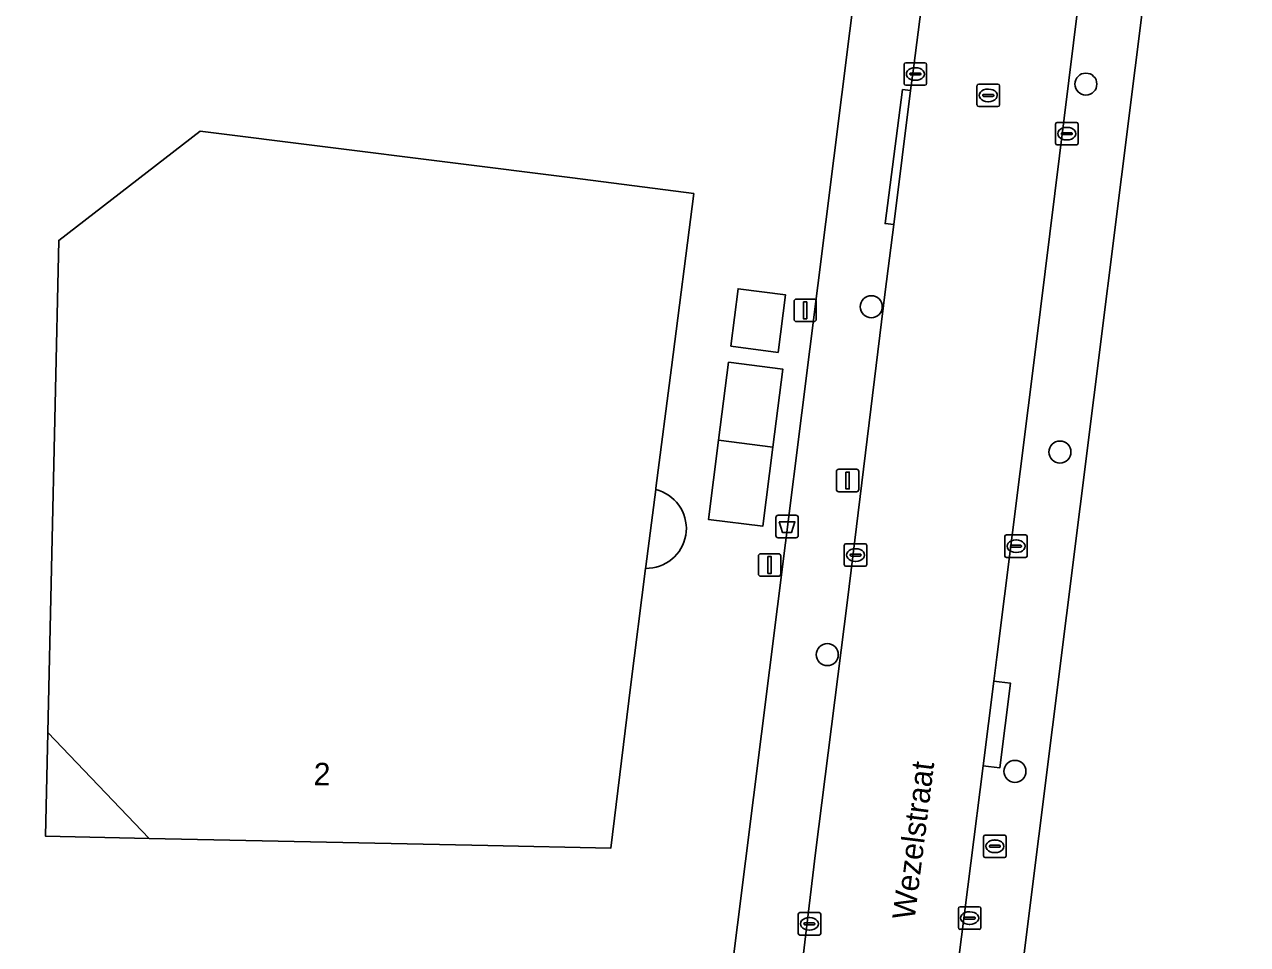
# Model space of a CAD drawing. Extents: x 160023 to 161302, y 384750 to 385707.
# Drawn here: x 160683.4 to 160737.7, y 384908.9 to 384949.8 of the extents above; entities that cross this region are included whole.
import ezdxf

# ---------------------------------------------------------------- set-up
doc = ezdxf.new("R2010")
doc.units = 0
for name, color, linetype in [('IMGEO_Afvalbak', 7, 'Continuous'), ('IMGEO_Boom', 7, 'Continuous'), ('IMGEO_Brandkraan', 7, 'Continuous'), ('IMGEO_Erf', 7, 'Continuous'), ('IMGEO_Kolk', 7, 'Continuous'), ('IMGEO_Lichtmast', 7, 'Continuous'), ('IMGEO_Openbare_ruimte_label', 7, 'Continuous'), ('IMGEO_Pand', 7, 'Continuous'), ('IMGEO_Pand_nummerreeks', 7, 'Continuous'), ('IMGEO_Pand_overbouw', 7, 'Continuous'), ('IMGEO_Rijbaan_lokaal_open', 7, 'Continuous'), ('IMGEO_Rioolput', 7, 'Continuous'), ('IMGEO_Voetpad_open', 7, 'Continuous')]:
    doc.layers.add(name, color=color, linetype=linetype)

msp = doc.modelspace()

# ---------------------------------------------------------------- linework, layer by layer
at = {"layer": 'IMGEO_Afvalbak'}
for p, q in [((160716.767, 384927.085), (160716.767, 384927.885)), ((160716.767, 384927.885), (160716.767, 384927.085)), ((160716.867, 384927.985), (160717.657, 384927.985)), ((160717.657, 384927.985), (160716.867, 384927.985)), ((160717.757, 384927.885), (160717.757, 384927.085)), ((160717.757, 384927.085), (160717.757, 384927.885)), ((160717.657, 384926.985), (160716.867, 384926.985)), ((160716.867, 384926.985), (160717.657, 384926.985))]:
    msp.add_line(p, q, dxfattribs=at)
msp.add_lwpolyline([(160716.91, 384927.699), (160717.614, 384927.699), (160717.465, 384927.229), (160717.059, 384927.229), (160716.91, 384927.699)], dxfattribs=at)
for centre, start, end in [((160716.867, 384927.885), 90, 180), ((160716.867, 384927.885), 90, 180), ((160717.657, 384927.885), 0, 90), ((160717.657, 384927.885), 360, 90), ((160716.867, 384927.085), 180, 270), ((160716.867, 384927.085), 180, 270), ((160717.657, 384927.085), 270, 0), ((160717.657, 384927.085), 270, 0)]:
    msp.add_arc(centre, 0.1, start, end, dxfattribs=at)
at = {"layer": 'IMGEO_Boom'}
for centre in [(160730.545, 384947.16), (160721.006, 384937.261), (160729.39, 384930.8), (160719.052, 384921.79), (160727.39, 384916.6)]:
    msp.add_circle(centre, 0.489, dxfattribs=at)
at = {"layer": 'IMGEO_Brandkraan'}
for p, q in [((160725.999, 384912.842), (160725.999, 384913.694)), ((160726.074, 384913.768), (160726.926, 384913.768)), ((160727, 384913.694), (160727, 384912.842)), ((160726.258, 384913.262), (160726.258, 384913.274)), ((160726.696, 384913.225), (160726.298, 384913.225)), ((160726.301, 384913.311), (160726.699, 384913.311)), ((160726.487, 384913.548), (160726.512, 384913.548)), ((160726.742, 384913.274), (160726.742, 384913.262)), ((160726.926, 384912.768), (160726.074, 384912.768)), ((160726.51, 384912.988), (160726.485, 384912.988))]:
    msp.add_line(p, q, dxfattribs=at)
for points in [[(160725.999, 384912.842), (160725.999, 384913.694)], [(160726.074, 384913.768), (160726.926, 384913.768)], [(160727, 384913.694), (160727, 384912.842)], [(160726.926, 384912.768), (160726.074, 384912.768)]]:
    msp.add_lwpolyline(points, dxfattribs=at)
for centre, radius, start, end in [((160726.076, 384913.692), 0.0765, 91.552, 178.448), ((160726.076, 384913.692), 0.0765, 91.552, 178.448), ((160726.924, 384913.692), 0.0765, 1.552, 88.448), ((160726.924, 384913.692), 0.0765, 1.552, 88.448), ((160726.298, 384913.271), 0.0403, 85.8775, 175.7526), ((160726.295, 384913.261), 0.0366, 178.938, 274.7102), ((160726.699, 384913.268), 0.043, 264.8664, 352.4533), ((160726.703, 384913.273), 0.0386, 1.7309, 96.639), ((160726.076, 384912.844), 0.0765, 181.552, 268.448), ((160726.076, 384912.844), 0.0765, 181.552, 268.448), ((160726.924, 384912.844), 0.0765, 271.552, 358.448), ((160726.924, 384912.844), 0.0765, 271.552, 358.448)]:
    msp.add_arc(centre, radius, start, end, dxfattribs=at)
for centre, major_axis, ratio, start_param, end_param in [((160726.486, 384913.268), (-0.387, 0.002), 0.722429, 4.712389, 7.853982), ((160726.511, 384913.268), (-0.39, 0.002), 0.717154, 1.570796, 4.712389)]:
    msp.add_ellipse(centre, major_axis=major_axis, ratio=ratio, start_param=start_param, end_param=end_param, dxfattribs=at)
at = {"layer": 'IMGEO_Erf'}
msp.add_lwpolyline([(160736.412, 384977.212), (160728.453, 384913.716), (160726.598, 384898.918), (160727.272, 384893.08), (160729.664, 384881.344), (160732.249, 384868.657)], dxfattribs=at)
for points in [[(160720.402, 384952.382), (160715.365, 384953.034), (160677.436, 384957.941), (160674.12, 384958.37), (160672.758, 384909.466), (160672.719, 384908.083), (160714.697, 384906.942)], [(160707.72, 384942.986), (160713.114, 384942.294), (160712.122, 384934.562), (160711.433, 384929.193), (160711.425, 384929.13), (160710.987, 384925.717), (160710.976, 384925.626), (160710.299, 384920.351), (160709.434, 384913.191), (160703.967, 384913.306), (160688.9, 384913.622), (160684.396, 384918.328), (160684.886, 384940.208), (160691.177, 384945.074)], [(160714.757, 384935.5), (160715.085, 384938.059), (160717.194, 384937.788), (160716.866, 384935.229)], [(160714.218, 384931.324), (160714.664, 384934.794), (160717.076, 384934.484), (160716.631, 384931.014), (160716.18, 384927.496), (160713.767, 384927.806)]]:
    msp.add_lwpolyline(points, close=True, dxfattribs=at)
at = {"layer": 'IMGEO_Kolk'}
for p, q in [((160722.465, 384947.183), (160722.465, 384948.035)), ((160722.54, 384948.109), (160723.392, 384948.109)), ((160722.953, 384947.889), (160722.978, 384947.889)), ((160723.466, 384948.035), (160723.466, 384947.183)), ((160722.724, 384947.603), (160722.724, 384947.615)), ((160723.162, 384947.566), (160722.764, 384947.566)), ((160722.767, 384947.652), (160723.165, 384947.652)), ((160722.976, 384947.329), (160722.951, 384947.329)), ((160723.208, 384947.615), (160723.208, 384947.603)), ((160723.392, 384947.109), (160722.54, 384947.109)), ((160729.197, 384944.53), (160729.197, 384945.382)), ((160729.272, 384945.456), (160730.124, 384945.456)), ((160729.685, 384945.236), (160729.71, 384945.236)), ((160730.198, 384945.382), (160730.198, 384944.53)), ((160729.456, 384944.95), (160729.456, 384944.962)), ((160729.894, 384944.913), (160729.496, 384944.913)), ((160729.499, 384944.999), (160729.897, 384944.999)), ((160729.708, 384944.676), (160729.683, 384944.676)), ((160729.94, 384944.962), (160729.94, 384944.95)), ((160730.124, 384944.456), (160729.272, 384944.456)), ((160719.881, 384926.719), (160720.733, 384926.719)), ((160726.941, 384926.185), (160726.941, 384927.037)), ((160727.016, 384927.111), (160727.868, 384927.111)), ((160727.243, 384926.654), (160727.641, 384926.654)), ((160727.429, 384926.891), (160727.454, 384926.891)), ((160727.942, 384927.037), (160727.942, 384926.185)), ((160719.806, 384925.793), (160719.806, 384926.645)), ((160720.065, 384926.213), (160720.065, 384926.225)), ((160720.503, 384926.176), (160720.105, 384926.176)), ((160720.108, 384926.262), (160720.506, 384926.262)), ((160720.294, 384926.499), (160720.319, 384926.499)), ((160720.549, 384926.225), (160720.549, 384926.213)), ((160720.807, 384926.645), (160720.807, 384925.793)), ((160727.868, 384926.111), (160727.016, 384926.111)), ((160727.2, 384926.605), (160727.2, 384926.617)), ((160727.638, 384926.568), (160727.24, 384926.568)), ((160727.452, 384926.331), (160727.427, 384926.331)), ((160727.684, 384926.617), (160727.684, 384926.605)), ((160720.733, 384925.719), (160719.881, 384925.719)), ((160720.317, 384925.939), (160720.292, 384925.939)), ((160724.878, 384909.65), (160724.878, 384910.502)), ((160724.953, 384910.576), (160725.805, 384910.576)), ((160725.366, 384910.356), (160725.391, 384910.356)), ((160725.879, 384910.502), (160725.879, 384909.65)), ((160717.756, 384909.394), (160717.756, 384910.246)), ((160717.831, 384910.32), (160718.683, 384910.32)), ((160718.015, 384909.814), (160718.015, 384909.826)), ((160718.058, 384909.863), (160718.456, 384909.863)), ((160718.244, 384910.1), (160718.269, 384910.1)), ((160718.499, 384909.826), (160718.499, 384909.814)), ((160718.757, 384910.246), (160718.757, 384909.394)), ((160725.137, 384910.07), (160725.137, 384910.082)), ((160725.575, 384910.033), (160725.177, 384910.033)), ((160725.18, 384910.119), (160725.578, 384910.119)), ((160725.389, 384909.796), (160725.364, 384909.796)), ((160725.621, 384910.082), (160725.621, 384910.07)), ((160718.683, 384909.32), (160717.831, 384909.32)), ((160718.453, 384909.777), (160718.055, 384909.777)), ((160718.267, 384909.54), (160718.242, 384909.54)), ((160725.805, 384909.576), (160724.953, 384909.576))]:
    msp.add_line(p, q, dxfattribs=at)
for points in [[(160722.465, 384947.183), (160722.465, 384948.035)], [(160722.54, 384948.109), (160723.392, 384948.109)], [(160723.466, 384948.035), (160723.466, 384947.183)], [(160723.392, 384947.109), (160722.54, 384947.109)], [(160729.197, 384944.53), (160729.197, 384945.382)], [(160729.272, 384945.456), (160730.124, 384945.456)], [(160730.198, 384945.382), (160730.198, 384944.53)], [(160730.124, 384944.456), (160729.272, 384944.456)], [(160719.881, 384926.719), (160720.733, 384926.719)], [(160726.941, 384926.185), (160726.941, 384927.037)], [(160727.016, 384927.111), (160727.868, 384927.111)], [(160727.942, 384927.037), (160727.942, 384926.185)], [(160719.806, 384925.793), (160719.806, 384926.645)], [(160720.807, 384926.645), (160720.807, 384925.793)], [(160727.868, 384926.111), (160727.016, 384926.111)], [(160720.733, 384925.719), (160719.881, 384925.719)], [(160724.878, 384909.65), (160724.878, 384910.502)], [(160724.953, 384910.576), (160725.805, 384910.576)], [(160725.879, 384910.502), (160725.879, 384909.65)], [(160717.756, 384909.394), (160717.756, 384910.246)], [(160717.831, 384910.32), (160718.683, 384910.32)], [(160718.757, 384910.246), (160718.757, 384909.394)], [(160718.683, 384909.32), (160717.831, 384909.32)], [(160725.805, 384909.576), (160724.953, 384909.576)]]:
    msp.add_lwpolyline(points, dxfattribs=at)
for centre, radius, start, end in [((160722.542, 384948.033), 0.0765, 91.552, 178.448), ((160722.542, 384948.033), 0.0765, 91.552, 178.448), ((160723.39, 384948.033), 0.0765, 1.552, 88.448), ((160723.39, 384948.033), 0.0765, 1.552, 88.448), ((160722.764, 384947.612), 0.0403, 85.8775, 175.7526), ((160722.761, 384947.602), 0.0366, 178.938, 274.7102), ((160723.165, 384947.609), 0.043, 264.8664, 352.4533), ((160723.169, 384947.614), 0.0386, 1.7309, 96.639), ((160722.542, 384947.185), 0.0765, 181.552, 268.448), ((160722.542, 384947.185), 0.0765, 181.552, 268.448), ((160723.39, 384947.185), 0.0765, 271.552, 358.448), ((160723.39, 384947.185), 0.0765, 271.552, 358.448), ((160729.274, 384945.38), 0.0765, 91.552, 178.448), ((160729.274, 384945.38), 0.0765, 91.552, 178.448), ((160730.122, 384945.38), 0.0765, 1.552, 88.448), ((160730.122, 384945.38), 0.0765, 1.552, 88.448), ((160729.496, 384944.959), 0.0403, 85.8775, 175.7526), ((160729.493, 384944.949), 0.0366, 178.938, 274.7102), ((160729.897, 384944.956), 0.043, 264.8664, 352.4533), ((160729.901, 384944.961), 0.0386, 1.7309, 96.639), ((160729.274, 384944.532), 0.0765, 181.552, 268.448), ((160729.274, 384944.532), 0.0765, 181.552, 268.448), ((160730.122, 384944.532), 0.0765, 271.552, 358.448), ((160730.122, 384944.532), 0.0765, 271.552, 358.448), ((160719.883, 384926.643), 0.0765, 91.552, 178.448), ((160719.883, 384926.643), 0.0765, 91.552, 178.448), ((160720.731, 384926.643), 0.0765, 1.552, 88.448), ((160720.731, 384926.643), 0.0765, 1.552, 88.448), ((160727.018, 384927.035), 0.0765, 91.552, 178.448), ((160727.018, 384927.035), 0.0765, 91.552, 178.448), ((160727.24, 384926.614), 0.0403, 85.8775, 175.7526), ((160727.645, 384926.616), 0.0386, 1.7309, 96.639), ((160727.866, 384927.035), 0.0765, 1.552, 88.448), ((160727.866, 384927.035), 0.0765, 1.552, 88.448), ((160720.105, 384926.222), 0.0403, 85.8775, 175.7526), ((160720.102, 384926.212), 0.0366, 178.938, 274.7102), ((160720.506, 384926.219), 0.043, 264.8664, 352.4533), ((160720.51, 384926.224), 0.0386, 1.7309, 96.639), ((160727.018, 384926.187), 0.0765, 181.552, 268.448), ((160727.018, 384926.187), 0.0765, 181.552, 268.448), ((160727.237, 384926.604), 0.0366, 178.938, 274.7102), ((160727.641, 384926.611), 0.043, 264.8664, 352.4533), ((160727.866, 384926.187), 0.0765, 271.552, 358.448), ((160727.866, 384926.187), 0.0765, 271.552, 358.448), ((160719.883, 384925.795), 0.0765, 181.552, 268.448), ((160719.883, 384925.795), 0.0765, 181.552, 268.448), ((160720.731, 384925.795), 0.0765, 271.552, 358.448), ((160720.731, 384925.795), 0.0765, 271.552, 358.448), ((160724.955, 384910.5), 0.0765, 91.552, 178.448), ((160724.955, 384910.5), 0.0765, 91.552, 178.448), ((160725.803, 384910.5), 0.0765, 1.552, 88.448), ((160725.803, 384910.5), 0.0765, 1.552, 88.448), ((160717.833, 384910.244), 0.0765, 91.552, 178.448), ((160717.833, 384910.244), 0.0765, 91.552, 178.448), ((160718.055, 384909.823), 0.0403, 85.8775, 175.7526), ((160718.052, 384909.813), 0.0366, 178.938, 274.7102), ((160718.456, 384909.82), 0.043, 264.8664, 352.4533), ((160718.46, 384909.825), 0.0386, 1.7309, 96.639), ((160718.681, 384910.244), 0.0765, 1.552, 88.448), ((160718.681, 384910.244), 0.0765, 1.552, 88.448), ((160725.177, 384910.079), 0.0403, 85.8775, 175.7526), ((160725.174, 384910.069), 0.0366, 178.938, 274.7102), ((160725.578, 384910.076), 0.043, 264.8664, 352.4533), ((160725.582, 384910.081), 0.0386, 1.7309, 96.639), ((160717.833, 384909.396), 0.0765, 181.552, 268.448), ((160717.833, 384909.396), 0.0765, 181.552, 268.448), ((160718.681, 384909.396), 0.0765, 271.552, 358.448), ((160718.681, 384909.396), 0.0765, 271.552, 358.448), ((160724.955, 384909.652), 0.0765, 181.552, 268.448), ((160724.955, 384909.652), 0.0765, 181.552, 268.448), ((160725.803, 384909.652), 0.0765, 271.552, 358.448), ((160725.803, 384909.652), 0.0765, 271.552, 358.448)]:
    msp.add_arc(centre, radius, start, end, dxfattribs=at)
for centre, major_axis, ratio, start_param, end_param in [((160722.952, 384947.609), (-0.387, 0.002), 0.722429, 4.712389, 7.853982), ((160722.977, 384947.609), (-0.39, 0.002), 0.717154, 1.570796, 4.712389), ((160729.684, 384944.956), (-0.387, 0.002), 0.722429, 4.712389, 7.853982), ((160729.709, 384944.956), (-0.39, 0.002), 0.717154, 1.570796, 4.712389), ((160727.428, 384926.611), (-0.387, 0.002), 0.722429, 4.712389, 7.853982), ((160727.453, 384926.611), (-0.39, 0.002), 0.717154, 1.570796, 4.712389), ((160720.293, 384926.219), (-0.387, 0.002), 0.722429, 4.712389, 7.853982), ((160720.318, 384926.219), (-0.39, 0.002), 0.717154, 1.570796, 4.712389), ((160725.365, 384910.076), (-0.387, 0.002), 0.722429, 4.712389, 7.853982), ((160725.39, 384910.076), (-0.39, 0.002), 0.717154, 1.570796, 4.712389), ((160718.243, 384909.82), (-0.387, 0.002), 0.722429, 4.712389, 7.853982), ((160718.268, 384909.82), (-0.39, 0.002), 0.717154, 1.570796, 4.712389)]:
    msp.add_ellipse(centre, major_axis=major_axis, ratio=ratio, start_param=start_param, end_param=end_param, dxfattribs=at)
at = {"layer": 'IMGEO_Lichtmast'}
for p, q in [((160717.671, 384937.601), (160718.461, 384937.601)), ((160718.461, 384937.601), (160717.671, 384937.601)), ((160717.571, 384936.701), (160717.571, 384937.501)), ((160717.571, 384937.501), (160717.571, 384936.701)), ((160718.561, 384937.501), (160718.561, 384936.701)), ((160718.561, 384936.701), (160718.561, 384937.501)), ((160718.461, 384936.601), (160717.671, 384936.601)), ((160717.671, 384936.601), (160718.461, 384936.601)), ((160719.459, 384929.136), (160719.459, 384929.936)), ((160719.459, 384929.936), (160719.459, 384929.136)), ((160719.559, 384930.036), (160720.349, 384930.036)), ((160720.349, 384930.036), (160719.559, 384930.036)), ((160720.449, 384929.936), (160720.449, 384929.136)), ((160720.449, 384929.136), (160720.449, 384929.936)), ((160720.349, 384929.036), (160719.559, 384929.036)), ((160719.559, 384929.036), (160720.349, 384929.036)), ((160715.992, 384925.378), (160715.992, 384926.178)), ((160715.992, 384926.178), (160715.992, 384925.378)), ((160716.092, 384926.278), (160716.882, 384926.278)), ((160716.882, 384926.278), (160716.092, 384926.278)), ((160716.982, 384926.178), (160716.982, 384925.378)), ((160716.982, 384925.378), (160716.982, 384926.178)), ((160716.882, 384925.278), (160716.092, 384925.278)), ((160716.092, 384925.278), (160716.882, 384925.278))]:
    msp.add_line(p, q, dxfattribs=at)
for points in [[(160717.991, 384937.476), (160718.141, 384937.476), (160718.141, 384936.726), (160717.991, 384936.726), (160717.991, 384937.476)], [(160719.879, 384929.911), (160720.029, 384929.911), (160720.029, 384929.161), (160719.879, 384929.161), (160719.879, 384929.911)], [(160716.412, 384926.153), (160716.562, 384926.153), (160716.562, 384925.403), (160716.412, 384925.403), (160716.412, 384926.153)]]:
    msp.add_lwpolyline(points, dxfattribs=at)
for centre, start, end in [((160717.671, 384937.501), 90, 180), ((160717.671, 384937.501), 90, 180), ((160718.461, 384937.501), 0, 90), ((160718.461, 384937.501), 360, 90), ((160717.671, 384936.701), 180, 270), ((160717.671, 384936.701), 180, 270), ((160718.461, 384936.701), 270, 0), ((160718.461, 384936.701), 270, 0), ((160719.559, 384929.936), 90, 180), ((160719.559, 384929.936), 90, 180), ((160720.349, 384929.936), 0, 90), ((160720.349, 384929.936), 360, 90), ((160719.559, 384929.136), 180, 270), ((160719.559, 384929.136), 180, 270), ((160720.349, 384929.136), 270, 0), ((160720.349, 384929.136), 270, 0), ((160716.092, 384926.178), 90, 180), ((160716.092, 384926.178), 90, 180), ((160716.882, 384926.178), 0, 90), ((160716.882, 384926.178), 360, 90), ((160716.092, 384925.378), 180, 270), ((160716.092, 384925.378), 180, 270), ((160716.882, 384925.378), 270, 0), ((160716.882, 384925.378), 270, 0)]:
    msp.add_arc(centre, 0.1, start, end, dxfattribs=at)
at = {"layer": 'IMGEO_Pand'}
for points in [[(160711.433, 384929.193), (160712.122, 384934.562), (160713.114, 384942.294), (160707.72, 384942.986), (160691.177, 384945.074), (160684.886, 384940.208), (160684.396, 384918.328), (160688.9, 384913.622), (160703.967, 384913.306), (160709.434, 384913.191), (160710.299, 384920.351), (160710.976, 384925.626), (160710.987, 384925.717), (160711.425, 384929.13)], [(160714.757, 384935.5), (160716.866, 384935.229), (160717.194, 384937.788), (160715.085, 384938.059)], [(160714.218, 384931.324), (160716.631, 384931.014), (160717.076, 384934.484), (160714.664, 384934.794)], [(160716.631, 384931.014), (160714.218, 384931.324), (160713.767, 384927.806), (160716.18, 384927.496)]]:
    msp.add_lwpolyline(points, close=True, dxfattribs=at)
at = {"layer": 'IMGEO_Pand_overbouw'}
for points in [[(160711.425, 384929.13), (160710.987, 384925.717), (160710.976, 384925.626), (160711.133, 384925.63), (160711.289, 384925.648), (160711.443, 384925.68), (160711.594, 384925.725), (160711.74, 384925.784), (160711.88, 384925.855), (160712.014, 384925.938), (160712.14, 384926.033), (160712.256, 384926.138), (160712.363, 384926.254), (160712.46, 384926.378), (160712.544, 384926.51), (160712.617, 384926.65), (160712.679, 384926.795), (160712.725, 384926.945), (160712.759, 384927.099), (160712.78, 384927.255), (160712.786, 384927.412), (160712.777, 384927.569), (160712.755, 384927.725), (160712.72, 384927.878), (160712.671, 384928.028), (160712.61, 384928.173), (160712.535, 384928.311), (160712.45, 384928.442), (160712.351, 384928.566), (160712.243, 384928.68), (160712.125, 384928.785), (160711.998, 384928.878), (160711.864, 384928.96), (160711.723, 384929.03), (160711.576, 384929.086)], [(160688.9, 384913.622), (160684.396, 384918.328), (160684.293, 384913.719)]]:
    msp.add_lwpolyline(points, close=True, dxfattribs=at)
at = {"layer": 'IMGEO_Rijbaan_lokaal_open'}
for points in [[(160727.439, 384984.512), (160727.249, 384982.925), (160726.496, 384977.006), (160725.571, 384969.093), (160724.834, 384963.319), (160724.496, 384960.677), (160723.936, 384956.155), (160723.738, 384954.55), (160722.895, 384947.97), (160722.756, 384946.87), (160722.005, 384940.911), (160721.629, 384937.93), (160719.946, 384924.212), (160718.522, 384912.973), (160717.734, 384906.397)], [(160724.25, 384903.093), (160724.884, 384908.194), (160725.98, 384916.848), (160726.457, 384920.615), (160726.592, 384921.685), (160728.324, 384935.472), (160731.257, 384959.185), (160733.271, 384975.746), (160733.915, 384980.714)]]:
    msp.add_lwpolyline(points, dxfattribs=at)
at = {"layer": 'IMGEO_Rioolput'}
for p, q in [((160725.705, 384946.232), (160725.705, 384947.084)), ((160725.78, 384947.158), (160726.632, 384947.158)), ((160726.193, 384946.938), (160726.218, 384946.938)), ((160726.706, 384947.084), (160726.706, 384946.232)), ((160725.964, 384946.652), (160725.964, 384946.664)), ((160726.402, 384946.615), (160726.004, 384946.615)), ((160726.007, 384946.701), (160726.405, 384946.701)), ((160726.216, 384946.378), (160726.191, 384946.378)), ((160726.448, 384946.664), (160726.448, 384946.652)), ((160726.632, 384946.158), (160725.78, 384946.158))]:
    msp.add_line(p, q, dxfattribs=at)
for points in [[(160725.705, 384946.232), (160725.705, 384947.084)], [(160725.78, 384947.158), (160726.632, 384947.158)], [(160726.706, 384947.084), (160726.706, 384946.232)], [(160726.632, 384946.158), (160725.78, 384946.158)]]:
    msp.add_lwpolyline(points, dxfattribs=at)
for centre, radius, start, end in [((160725.782, 384947.082), 0.0765, 91.552, 178.448), ((160725.782, 384947.082), 0.0765, 91.552, 178.448), ((160726.63, 384947.082), 0.0765, 1.552, 88.448), ((160726.63, 384947.082), 0.0765, 1.552, 88.448), ((160725.782, 384946.234), 0.0765, 181.552, 268.448), ((160725.782, 384946.234), 0.0765, 181.552, 268.448), ((160726.004, 384946.661), 0.0403, 85.8775, 175.7526), ((160726.001, 384946.651), 0.0366, 178.938, 274.7102), ((160726.405, 384946.658), 0.043, 264.8664, 352.4533), ((160726.409, 384946.663), 0.0386, 1.7309, 96.639), ((160726.63, 384946.234), 0.0765, 271.552, 358.448), ((160726.63, 384946.234), 0.0765, 271.552, 358.448)]:
    msp.add_arc(centre, radius, start, end, dxfattribs=at)
for centre, major_axis, ratio, start_param, end_param in [((160726.192, 384946.658), (-0.387, 0.002), 0.722429, 4.712389, 7.853982), ((160726.217, 384946.658), (-0.39, 0.002), 0.717154, 1.570796, 4.712389)]:
    msp.add_ellipse(centre, major_axis=major_axis, ratio=ratio, start_param=start_param, end_param=end_param, dxfattribs=at)
at = {"layer": 'IMGEO_Voetpad_open'}
for points in [[(160722.395, 384946.917), (160722.756, 384946.87), (160722.895, 384947.97), (160723.738, 384954.55), (160723.936, 384956.155), (160723.505, 384956.211), (160724.453, 384963.369), (160724.834, 384963.319), (160725.571, 384969.093), (160726.496, 384977.006), (160727.249, 384982.925), (160727.439, 384984.512), (160724.471, 384984.471), (160724.368, 384982.95), (160723.997, 384982.927), (160722.032, 384966.007), (160721.708, 384963.287), (160721.002, 384957.362), (160718.86, 384957.636), (160718.369, 384953.788), (160720.543, 384953.51), (160720.402, 384952.382), (160714.697, 384906.942), (160714.535, 384902.774)], [(160733.915, 384980.714), (160733.271, 384975.746), (160731.257, 384959.185), (160728.324, 384935.472), (160726.592, 384921.685), (160726.457, 384920.615), (160726.691, 384920.586), (160727.187, 384920.524), (160726.716, 384916.756), (160726.22, 384916.818), (160725.98, 384916.848), (160724.884, 384908.194), (160724.25, 384903.093)], [(160735.894, 384841.248), (160737.731, 384841.761), (160733.225, 384863.871), (160732.249, 384868.657), (160729.664, 384881.344), (160727.272, 384893.08), (160726.598, 384898.918), (160728.453, 384913.716), (160736.412, 384977.212)], [(160717.734, 384906.397), (160718.522, 384912.973), (160719.946, 384924.212), (160721.629, 384937.93), (160722.005, 384940.911), (160721.616, 384940.961), (160722.395, 384946.917)]]:
    msp.add_lwpolyline(points, dxfattribs=at)
for points in [[(160722.756, 384946.87), (160722.395, 384946.917), (160721.616, 384940.961), (160722.005, 384940.911)], [(160727.187, 384920.524), (160726.691, 384920.586), (160726.457, 384920.615), (160725.98, 384916.848), (160726.22, 384916.818), (160726.716, 384916.756)]]:
    msp.add_lwpolyline(points, close=True, dxfattribs=at)

# ---------------------------------------------------------------- texts
at = {"layer": 'IMGEO_Openbare_ruimte_label'}
msp.add_text('Wezelstraat', height=1, rotation=82.875, dxfattribs=at).set_placement((160722.93, 384909.965))
at = {"layer": 'IMGEO_Pand_nummerreeks'}
msp.add_text('2', height=1, rotation=358.7968, dxfattribs=at).set_placement((160696.209, 384915.988))

doc.saveas('drawing.dxf')
